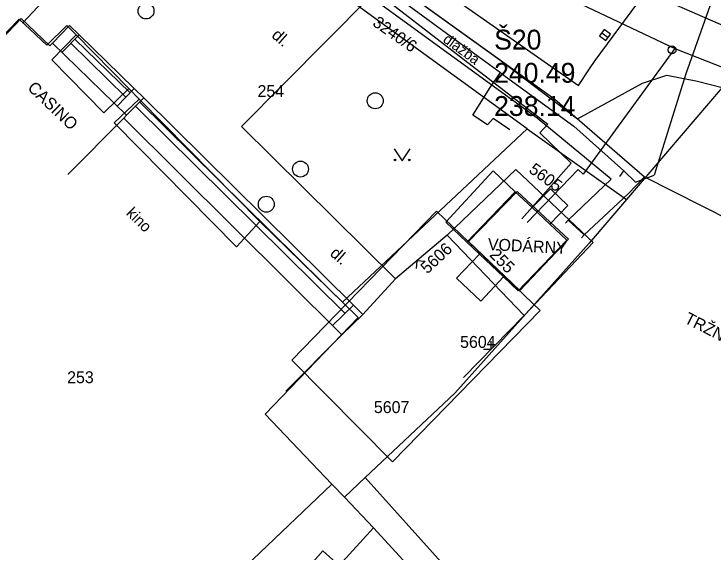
# Model space of a CAD drawing. Extents: x -601580 to 4, y -1204314 to 4.
# Drawn here: x -600536.58 to -600492.57, y -1203870.61 to -1203836.75 of the extents above; entities that cross this region are included whole.
import ezdxf

# ---------------------------------------------------------------- set-up
doc = ezdxf.new("R2010")
doc.units = 0
for name, color, linetype in [('00-INNOGY-NTL', 7, 'Continuous'), ('00-KN-HRANICE PARCEL', 7, 'Continuous'), ('00-KN-PARC. CISLA', 7, 'Continuous'), ('00-KN-VNITRNI KRESBA', 7, 'Continuous'), ('00-POLOHOPIS', 7, 'Continuous'), ('00-SITE KOM. KABEL', 7, 'Continuous'), ('00-VAK-KANAL-POPIS', 7, 'Continuous'), ('00-VAK-KANAL-POTRUBI', 7, 'Continuous'), ('00-VAK-VODA-RAD IGIS', 7, 'Continuous'), ('Vrstva 27', 7, 'Continuous'), ('Vrstva 28', 7, 'Continuous'), ('Vrstva 36', 7, 'Continuous'), ('Vrstva 6', 7, 'Continuous')]:
    doc.layers.add(name, color=color, linetype=linetype)

# ---------------------------------------------------------------- blocks, each defined once
blk = doc.blocks.new('6.14A_694')
at = {"layer": 'Vrstva 28'}
blk.add_circle((0, 0), 0.25, dxfattribs=at)
blk = doc.blocks.new('6.20_1048')
at = {"layer": 'Vrstva 27'}
blk.add_circle((0, 0), 0.5, dxfattribs=at)
blk = doc.blocks.new('VCHOD_4676')
at = {"layer": 'Vrstva 6'}
blk.add_line((0, 0.25), (0, 0), dxfattribs=at)
blk = doc.blocks.new('VCHOD_4678')
at = {"layer": 'Vrstva 6'}
blk.add_line((0, 0.25), (0, 0), dxfattribs=at)
blk = doc.blocks.new('6.20D_494')
at = {"layer": 'Vrstva 27'}
blk.add_circle((0, 0), 0.5, dxfattribs=at)
blk = doc.blocks.new('6.20D_496')
at = {"layer": 'Vrstva 27'}
blk.add_circle((0, 0), 0.5, dxfattribs=at)
blk = doc.blocks.new('6.20D_498')
at = {"layer": 'Vrstva 27'}
blk.add_circle((0, 0), 0.5, dxfattribs=at)
blk = doc.blocks.new('3.14_890')
at = {"layer": 'Vrstva 36'}
blk.add_lwpolyline([(-0.5, 0.75), (0, 0), (0.5, 0.75)], dxfattribs=at)
for centre in [(-0.45, 0.05), (0.449, 0.05)]:
    blk.add_circle(centre, 0.05, dxfattribs=at)
blk = doc.blocks.new('6.30_1134')
at = {"layer": 'Vrstva 27'}
blk.add_line((-0.25, 0), (0.25, 0), dxfattribs=at)
blk.add_lwpolyline([(-0.25, -0.25), (0.25, -0.25), (0.25, 0.25), (-0.25, 0.25)], close=True, dxfattribs=at)

msp = doc.modelspace()

# ---------------------------------------------------------------- linework, layer by layer
at = {"layer": '00-INNOGY-NTL'}
for points in [[(-600536.06, -1203837.33), (-600528.41, -1203829.16), (-600527.14, -1203828.95), (-600523.82, -1203825.28)], [(-600521.43, -1203826.96), (-600513.55, -1203832.51), (-600501.08, -1203841.26)], [(-600501.08, -1203841.26), (-600500.39, -1203840.2), (-600500.05, -1203839.69), (-600493.31, -1203830.56), (-600492.82, -1203829.97), (-600492.28, -1203829.71), (-600490.5, -1203828.86), (-600489.96, -1203828.14), (-600489.46, -1203827.48), (-600489.14, -1203827.05)]]:
    msp.add_lwpolyline(points, dxfattribs=at)
at = {"layer": '00-KN-HRANICE PARCEL'}
for p, q in [((-600492.05, -1203841.39), (-600498.07, -1203848.43)), ((-600515.92, -1203854.89), (-600504.32, -1203843.98)), ((-600504.32, -1203843.98), (-600498.07, -1203848.43)), ((-600505.07, -1203847.94), (-600508.11, -1203851.12)), ((-600504.01, -1203848.93), (-600505.07, -1203847.94)), ((-600502.9, -1203849.98), (-600504.01, -1203848.93)), ((-600508.11, -1203851.12), (-600507.32, -1203851.86)), ((-600507.32, -1203851.86), (-600505.81, -1203853.3)), ((-600508.87, -1203860.61), (-600514.5, -1203865.93)), ((-600514.5, -1203865.93), (-600515.81, -1203867.17)), ((-600514.5, -1203865.93), (-600504.25, -1203877.32)), ((-600515.81, -1203867.17), (-600516.59, -1203866.35))]:
    msp.add_line(p, q, dxfattribs=at)
for points in [[(-600526.2, -1203826.91), (-600526.1, -1203826.81), (-600525.14, -1203825.82), (-600514.07, -1203833.85), (-600506.03, -1203839.63), (-600501.16, -1203843.35), (-600497.07, -1203841.1), (-600495.54, -1203840.6), (-600493.6, -1203840.98), (-600492.05, -1203841.39)], [(-600504.32, -1203843.98), (-600522.91, -1203830.45), (-600522.34, -1203829.71), (-600526.2, -1203826.91)], [(-600515.92, -1203854.89), (-600521.12, -1203849.82), (-600528.71, -1203842.11), (-600529.36, -1203841.45), (-600532.68, -1203838.07), (-600533.26, -1203837.48), (-600534.51, -1203838.71), (-600536.25, -1203837.07), (-600541.09, -1203842.03)], [(-600505.07, -1203847.94), (-600506.45, -1203846.63), (-600509.43, -1203849.85), (-600508.11, -1203851.12)], [(-600502.9, -1203849.98), (-600501.75, -1203848.8), (-600502.84, -1203847.75), (-600504.01, -1203848.93)], [(-600498.07, -1203848.43), (-600500.42, -1203851.17), (-600508.87, -1203860.61)], [(-600505.81, -1203853.3), (-600504.88, -1203854.18), (-600501.83, -1203850.98), (-600502.9, -1203849.98)], [(-600507.32, -1203851.86), (-600508.76, -1203853.39), (-600507.23, -1203854.82), (-600505.81, -1203853.3)], [(-600516.59, -1203866.35), (-600520.8, -1203861.93), (-600514.94, -1203855.85), (-600515.92, -1203854.89)], [(-600535.77, -1203875.13), (-600531.03, -1203880.1), (-600516.59, -1203866.35)], [(-600505.31, -1203878.53), (-600507.94, -1203875.67), (-600513.97, -1203869.1), (-600515.81, -1203867.17)]]:
    msp.add_lwpolyline(points, dxfattribs=at)
at = {"layer": '00-KN-VNITRNI KRESBA'}
for p, q in [((-600534.21, -1203839.65), (-600532.68, -1203838.07)), ((-600530.93, -1203842.97), (-600534.21, -1203839.65)), ((-600529.36, -1203841.45), (-600530.93, -1203842.97)), ((-600528.71, -1203842.11), (-600530.29, -1203843.61)), ((-600522.6, -1203851.4), (-600530.29, -1203843.61)), ((-600521.12, -1203849.82), (-600522.6, -1203851.4))]:
    msp.add_line(p, q, dxfattribs=at)
msp.add_lwpolyline([(-600513.97, -1203869.1), (-600516.13, -1203871.46), (-600517.17, -1203870.55), (-600523.15, -1203877.34), (-600524.15, -1203876.47), (-600529.99, -1203883.26), (-600528.33, -1203884.78), (-600530.01, -1203886.61)], dxfattribs=at)
at = {"layer": '00-POLOHOPIS'}
for p, q in [((-600513.073, -1203834.554), (-600502.585, -1203842.122)), ((-600514.189, -1203835.66), (-600522.282, -1203843.825)), ((-600503.68, -1203843.303), (-600514.189, -1203835.66)), ((-600529.021, -1203841.443), (-600532.491, -1203838.061)), ((-600529.544, -1203841.98), (-600533.014, -1203838.598)), ((-600529.282, -1203841.711), (-600532.752, -1203838.33)), ((-600515.234, -1203855.072), (-600528.426, -1203842.022)), ((-600502.585, -1203842.122), (-600496.94, -1203846.998)), ((-600515.762, -1203855.606), (-600528.954, -1203842.555)), ((-600515.498, -1203855.339), (-600528.69, -1203842.288)), ((-600533.206, -1203846.853), (-600529.68, -1203843.308)), ((-600499.045, -1203847.158), (-600503.68, -1203843.303)), ((-600522.282, -1203843.825), (-600512.588, -1203853.413)), ((-600497.972, -1203848.081), (-600496.94, -1203846.998)), ((-600496.94, -1203846.998), (-600485.948, -1203852.604)), ((-600501.732, -1203849.738), (-600499.045, -1203847.158)), ((-600500.741, -1203850.657), (-600497.972, -1203848.081)), ((-600500.741, -1203850.657), (-600501.732, -1203849.738)), ((-600509.345, -1203850.666), (-600512.588, -1203853.413)), ((-600512.588, -1203853.413), (-600514.655, -1203855.667)), ((-600508.321, -1203859.629), (-600504.504, -1203855.733))]:
    msp.add_line(p, q, dxfattribs=at)
for points in [[(-600519.494, -1203860.491), (-600515.968, -1203856.946), (-600529.68, -1203843.308), (-600529.505, -1203843.129), (-600534.164, -1203838.589), (-600534.338, -1203838.768), (-600536.136, -1203837.044), (-600539.597, -1203840.652)], [(-600534.164, -1203838.589), (-600533.085, -1203837.482), (-600532.491, -1203838.061), (-600533.57, -1203839.168)], [(-600529.505, -1203843.129), (-600528.426, -1203842.022), (-600529.021, -1203841.443), (-600530.099, -1203842.55)], [(-600504.504, -1203855.733), (-600500.169, -1203851.132), (-600505.034, -1203846.548), (-600509.345, -1203850.666), (-600504.504, -1203855.733)], [(-600509.345, -1203850.666), (-600512.588, -1203853.413)], [(-600510.759, -1203852.323), (-600511.253, -1203852.282), (-600511.293, -1203852.775)], [(-600515.968, -1203856.946), (-600514.655, -1203855.667), (-600515.234, -1203855.072), (-600516.556, -1203856.361)], [(-600508.321, -1203859.629), (-600504.504, -1203855.733)], [(-600507.066, -1203857.848), (-600506.571, -1203857.843), (-600506.577, -1203857.348)]]:
    msp.add_lwpolyline(points, dxfattribs=at)
at = {"layer": '00-SITE KOM. KABEL'}
for points in [[(-600530.24, -1203823.04), (-600525.32, -1203826.5), (-600524.71, -1203826.92), (-600516.67, -1203832.62), (-600508.52, -1203838.59), (-600506, -1203840.44)], [(-600492.51, -1203835.18), (-600492.59, -1203835.53), (-600494.35, -1203840.53), (-600496.33, -1203846.9)], [(-600492.59, -1203835.53), (-600494.35, -1203840.53), (-600496.33, -1203846.9)], [(-600505.4, -1203844.05), (-600506.46, -1203843.33), (-600506.81, -1203843.72), (-600507.74, -1203843.13), (-600506.64, -1203841.38), (-600506, -1203840.44)], [(-600506, -1203840.44), (-600505.68, -1203840.68)], [(-600505.68, -1203840.68), (-600501.38, -1203843.81), (-600498.24, -1203846.62)], [(-600498.5, -1203846.98), (-600498.24, -1203846.62)], [(-600498.24, -1203846.62), (-600497.5, -1203847.34), (-600496.33, -1203846.9)]]:
    msp.add_lwpolyline(points, dxfattribs=at)
at = {"layer": '00-VAK-KANAL-POTRUBI'}
msp.add_line((-600495.75, -1203835.832), (-600460.179, -1203851.393), dxfattribs=at)
at = {"layer": '00-VAK-VODA-RAD IGIS'}
for points in [[(-600546.269, -1203811.419), (-600520.034, -1203830.527), (-600503.008, -1203843.689)], [(-600501.725, -1203835.732), (-600495.042, -1203838.922)], [(-600495.042, -1203838.922), (-600500.786, -1203846.842), (-600501.115, -1203846.535), (-600504.315, -1203849.877)], [(-600495.042, -1203838.922), (-600493.648, -1203839.468), (-600485.045, -1203842.841)], [(-600504.656, -1203849.645), (-600502.831, -1203847.587), (-600501.541, -1203846.133), (-600503.527, -1203844.231), (-600503.008, -1203843.689)], [(-600504.945, -1203847.936), (-600501.726, -1203850.936), (-600504.788, -1203854.151), (-600507.997, -1203851.078), (-600504.945, -1203847.936)], [(-600510.02, -1203849.154), (-600503.496, -1203855.416), (-600512.788, -1203864.932), (-600519.116, -1203858.536), (-600510.02, -1203849.154)]]:
    msp.add_lwpolyline(points, dxfattribs=at)

# ---------------------------------------------------------------- block references
at = {"layer": '00-POLOHOPIS'}
for name, p, xscale, yscale, rotation in [('6.20_1048', (-600528.284, -1203836.569), 1.00000138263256, 1.00000138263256, -41.51085651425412), ('6.30_1134', (-600499.427, -1203838.078), 0.99999853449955, 0.99999853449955, -35.81371648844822), ('6.20D_494', (-600513.87, -1203842.216), 1.0000000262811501, 1.00000002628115, 137.1587745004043), ('6.20D_496', (-600518.568, -1203846.514), 1.0000000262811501, 1.00000002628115, 137.1587745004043), ('6.20D_498', (-600520.719, -1203848.728), 1.0000000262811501, 1.00000002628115, 137.1587745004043), ('VCHOD_4678', (-600501.732, -1203849.738), 1.0000000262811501, 1.00000002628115, 137.1587745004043), ('VCHOD_4676', (-600500.741, -1203850.657), 1.0000000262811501, 1.00000002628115, 137.1587745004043)]:
    msp.add_blockref(name, p, dxfattribs=dict(at, xscale=xscale, yscale=yscale, rotation=rotation))
for name, p in [('6.14A_694', (-600495.209, -1203839.01)), ('3.14_890', (-600512.178, -1203845.992))]:
    msp.add_blockref(name, p, dxfattribs=at)

# ---------------------------------------------------------------- texts
at = {"layer": '00-KN-PARC. CISLA'}
for s, rotation, p in [('3240/6', 325, (-600514.094, -1203837.444)), ('5605', 324, (-600504.265, -1203846.68)), ('5606', 43, (-600510.596, -1203853.15)), ('255', 315, (-600506.736, -1203851.955))]:
    msp.add_text(s, height=0.75, rotation=rotation, dxfattribs=at).set_placement(p)
for s, p in [('254', (-600521.274, -1203841.98)), ('5604', (-600508.535, -1203857.769)), ('253', (-600533.244, -1203859.99)), ('5607', (-600513.955, -1203861.87))]:
    msp.add_text(s, height=0.75, dxfattribs=at).set_placement(p)
at = {"layer": '00-POLOHOPIS'}
for s, height, rotation, p in [('dl.', 0.75, 318.4891, (-600520.442, -1203838.175)), (' dlažba', 0.65, 323.9723, (-600509.86, -1203838.332)), ('CASINO', 0.75, 316.2037, (-600535.786, -1203841.463)), ('kino', 0.7, 315.3803, (-600529.572, -1203849.34)), ('VODÁRNY', 0.75, 357.0928, (-600506.802, -1203851.609)), ('dl.', 0.75, 318.4891, (-600516.77, -1203851.903)), ('TRŽNICE', 0.75, 332.9781, (-600494.495, -1203856.163))]:
    msp.add_text(s, height=height, rotation=rotation, dxfattribs=at).set_placement(p)
at = {"layer": '00-VAK-KANAL-POPIS'}
for s, p in [('Š20', (-600506.394, -1203838.994)), ('240.49', (-600506.394, -1203841.082)), ('238.14', (-600506.394, -1203843.17))]:
    msp.add_text(s, height=1.25, dxfattribs=at).set_placement(p)

doc.saveas('drawing.dxf')
